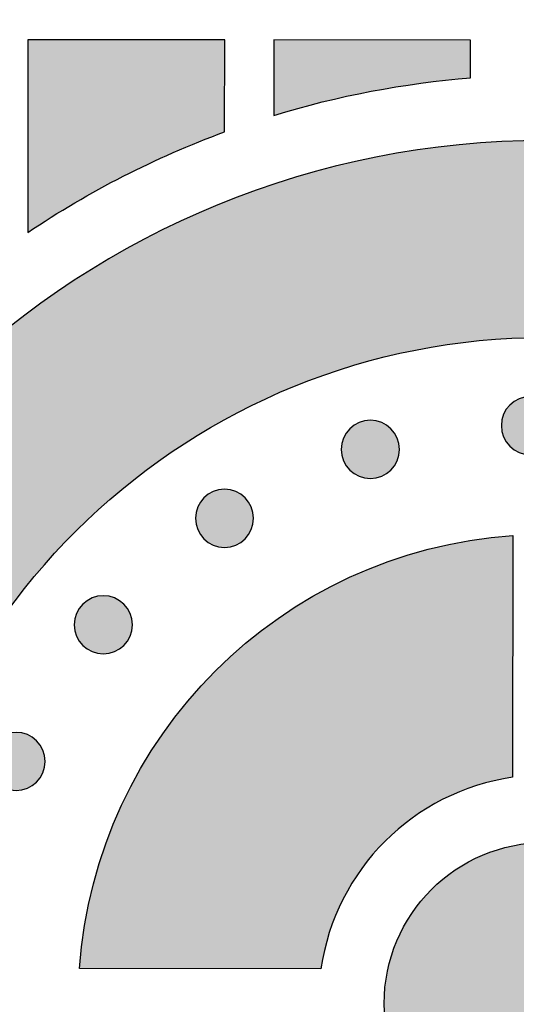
# Model space of a CAD drawing. Header units: millimetres. Extents: x -3873 to -97, y 912 to 4165.
# Tile 496 of 656: x -1369 to -1339, y 2908 to 2968. Entities that reach past the tile are written whole.
import ezdxf

# ---------------------------------------------------------------- set-up
doc = ezdxf.new("R2010")
doc.units = ezdxf.units.MM
doc.layers.add('pattern', color=7, linetype='Continuous', true_color=0x000000)

msp = doc.modelspace()

# ---------------------------------------------------------------- hatches: boundary and pattern name
at = {"layer": 'pattern'}
for points in [[(-1368.543, 2955.226), (-1367.129, 2956.145), (-1365.687, 2957.023), (-1364.218, 2957.858), (-1362.723, 2958.649), (-1361.206, 2959.395), (-1359.668, 2960.095), (-1358.111, 2960.748), (-1356.537, 2961.353), (-1356.532, 2966.957), (-1368.532, 2966.969)], [(-1353.536, 2962.362), (-1352.069, 2962.788), (-1350.588, 2963.175), (-1349.097, 2963.522), (-1347.597, 2963.829), (-1346.089, 2964.094), (-1344.574, 2964.319), (-1343.055, 2964.502), (-1341.534, 2964.644), (-1341.532, 2966.943), (-1353.532, 2966.955)], [(-1377.477, 2910.379), (-1377.423, 2911.253), (-1377.35, 2912.134), (-1377.257, 2913.019), (-1377.143, 2913.91), (-1377.009, 2914.805), (-1376.853, 2915.703), (-1376.676, 2916.604), (-1376.477, 2917.507), (-1376.256, 2918.412), (-1376.012, 2919.317), (-1375.746, 2920.222), (-1375.456, 2921.126), (-1375.144, 2922.028), (-1374.809, 2922.928), (-1374.45, 2923.825), (-1374.068, 2924.717), (-1373.663, 2925.603), (-1373.235, 2926.484), (-1372.783, 2927.358), (-1372.309, 2928.224), (-1371.812, 2929.081), (-1371.292, 2929.929), (-1370.749, 2930.766), (-1370.185, 2931.592), (-1369.599, 2932.406), (-1368.992, 2933.206), (-1368.363, 2933.993), (-1367.715, 2934.765), (-1367.046, 2935.521), (-1366.359, 2936.262), (-1365.652, 2936.985), (-1364.927, 2937.691), (-1364.185, 2938.378), (-1363.427, 2939.047), (-1362.652, 2939.696), (-1361.862, 2940.325), (-1361.058, 2940.933), (-1360.24, 2941.52), (-1359.409, 2942.085), (-1358.567, 2942.629), (-1357.713, 2943.15), (-1356.849, 2943.649), (-1355.976, 2944.124), (-1355.094, 2944.577), (-1354.205, 2945.006), (-1353.309, 2945.412), (-1352.408, 2945.795), (-1351.501, 2946.154), (-1350.591, 2946.49), (-1349.677, 2946.802), (-1348.761, 2947.091), (-1347.844, 2947.356), (-1346.926, 2947.599), (-1346.009, 2947.818), (-1345.092, 2948.015), (-1344.178, 2948.19), (-1343.265, 2948.342), (-1342.356, 2948.473), (-1341.451, 2948.582), (-1340.551, 2948.671), (-1339.656, 2948.739), (-1338.766, 2948.786), (-1337.884, 2948.814), (-1337.008, 2948.823), (-1336.132, 2948.812), (-1335.249, 2948.783), (-1334.36, 2948.733), (-1333.465, 2948.664), (-1332.565, 2948.574), (-1331.66, 2948.463), (-1330.751, 2948.33), (-1329.839, 2948.176), (-1328.925, 2948), (-1328.009, 2947.801), (-1327.092, 2947.58), (-1326.174, 2947.335), (-1325.258, 2947.068), (-1324.342, 2946.778), (-1323.429, 2946.464), (-1322.52, 2946.126), (-1321.614, 2945.766), (-1320.713, 2945.381), (-1319.818, 2944.974), (-1318.93, 2944.543), (-1318.049, 2944.088), (-1317.177, 2943.611), (-1316.314, 2943.111), (-1315.461, 2942.588), (-1314.619, 2942.043), (-1313.79, 2941.475), (-1312.973, 2940.887), (-1312.17, 2940.277), (-1311.381, 2939.647), (-1310.608, 2938.997), (-1309.85, 2938.327), (-1309.109, 2937.638), (-1308.386, 2936.931), (-1307.681, 2936.206), (-1306.995, 2935.464), (-1306.328, 2934.706), (-1305.68, 2933.933), (-1305.054, 2933.145), (-1304.448, 2932.343), (-1303.863, 2931.529), (-1303.301, 2930.702), (-1302.76, 2929.864), (-1302.242, 2929.015), (-1301.746, 2928.157), (-1301.273, 2927.29), (-1300.823, 2926.415), (-1300.397, 2925.534), (-1299.993, 2924.646), (-1299.613, 2923.753), (-1299.256, 2922.856), (-1298.923, 2921.956), (-1298.612, 2921.053), (-1298.325, 2920.148), (-1298.06, 2919.243), (-1297.818, 2918.337), (-1297.598, 2917.432), (-1297.401, 2916.528), (-1297.226, 2915.627), (-1297.072, 2914.728), (-1296.939, 2913.833), (-1296.827, 2912.943), (-1296.735, 2912.057), (-1296.664, 2911.177), (-1296.612, 2910.302), (-1284.601, 2910.291), (-1284.656, 2911.432), (-1284.736, 2912.581), (-1284.843, 2913.738), (-1284.976, 2914.901), (-1285.137, 2916.071), (-1285.325, 2917.245), (-1285.542, 2918.424), (-1285.788, 2919.606), (-1286.062, 2920.79), (-1286.367, 2921.976), (-1286.701, 2923.161), (-1287.065, 2924.346), (-1287.459, 2925.529), (-1287.884, 2926.709), (-1288.339, 2927.885), (-1288.825, 2929.055), (-1289.342, 2930.219), (-1289.89, 2931.376), (-1290.468, 2932.523), (-1291.076, 2933.661), (-1291.715, 2934.787), (-1292.384, 2935.902), (-1293.082, 2937.002), (-1293.809, 2938.088), (-1294.566, 2939.159), (-1295.35, 2940.212), (-1296.162, 2941.247), (-1297.001, 2942.263), (-1297.867, 2943.26), (-1298.758, 2944.234), (-1299.674, 2945.187), (-1300.614, 2946.117), (-1301.577, 2947.023), (-1302.562, 2947.903), (-1303.569, 2948.759), (-1304.596, 2949.588), (-1305.642, 2950.389), (-1306.706, 2951.164), (-1307.787, 2951.909), (-1308.884, 2952.626), (-1309.995, 2953.314), (-1311.121, 2953.972), (-1312.258, 2954.6), (-1313.407, 2955.197), (-1314.566, 2955.764), (-1315.734, 2956.3), (-1316.909, 2956.806), (-1318.091, 2957.28), (-1319.278, 2957.723), (-1320.47, 2958.136), (-1321.664, 2958.518), (-1322.861, 2958.869), (-1324.058, 2959.19), (-1325.255, 2959.481), (-1326.451, 2959.742), (-1327.644, 2959.974), (-1328.834, 2960.176), (-1330.02, 2960.35), (-1331.201, 2960.496), (-1332.375, 2960.614), (-1333.543, 2960.706), (-1334.703, 2960.77), (-1335.854, 2960.809), (-1336.996, 2960.823), (-1338.139, 2960.811), (-1339.29, 2960.775), (-1340.45, 2960.712), (-1341.618, 2960.623), (-1342.793, 2960.507), (-1343.974, 2960.364), (-1345.16, 2960.192), (-1346.35, 2959.991), (-1347.544, 2959.762), (-1348.74, 2959.503), (-1349.938, 2959.215), (-1351.136, 2958.896), (-1352.333, 2958.547), (-1353.528, 2958.168), (-1354.72, 2957.757), (-1355.908, 2957.316), (-1357.091, 2956.844), (-1358.268, 2956.341), (-1359.436, 2955.807), (-1360.596, 2955.242), (-1361.746, 2954.647), (-1362.885, 2954.021), (-1364.012, 2953.365), (-1365.125, 2952.68), (-1366.223, 2951.965), (-1367.305, 2951.221), (-1368.371, 2950.449), (-1369.418, 2949.649), (-1370.447, 2948.823), (-1371.455, 2947.969), (-1372.442, 2947.09), (-1373.407, 2946.186), (-1374.348, 2945.258), (-1375.266, 2944.307), (-1376.159, 2943.334), (-1377.027, 2942.34), (-1377.868, 2941.325), (-1378.682, 2940.291), (-1379.468, 2939.239), (-1380.227, 2938.171), (-1380.956, 2937.086), (-1381.656, 2935.987), (-1382.327, 2934.874), (-1382.968, 2933.749), (-1383.579, 2932.612), (-1384.159, 2931.466), (-1384.709, 2930.31), (-1385.228, 2929.147), (-1385.716, 2927.978), (-1386.174, 2926.803), (-1386.601, 2925.624), (-1386.998, 2924.442), (-1387.364, 2923.257), (-1387.7, 2922.072), (-1388.007, 2920.888), (-1388.283, 2919.704), (-1388.531, 2918.522), (-1388.75, 2917.344), (-1388.941, 2916.17), (-1389.104, 2915.001), (-1389.24, 2913.837), (-1389.349, 2912.681), (-1389.431, 2911.532), (-1389.488, 2910.391)], [(-1339.138, 2944.709), (-1339.11, 2944.737), (-1339.081, 2944.764), (-1339.051, 2944.791), (-1339.02, 2944.817), (-1338.988, 2944.843), (-1338.956, 2944.868), (-1338.923, 2944.892), (-1338.888, 2944.916), (-1338.853, 2944.94), (-1338.818, 2944.963), (-1338.781, 2944.985), (-1338.744, 2945.006), (-1338.706, 2945.026), (-1338.667, 2945.046), (-1338.628, 2945.065), (-1338.588, 2945.083), (-1338.547, 2945.1), (-1338.505, 2945.116), (-1338.464, 2945.131), (-1338.421, 2945.145), (-1338.378, 2945.158), (-1338.335, 2945.17), (-1338.291, 2945.181), (-1338.246, 2945.191), (-1338.202, 2945.199), (-1338.157, 2945.207), (-1338.111, 2945.213), (-1338.066, 2945.219), (-1338.02, 2945.223), (-1337.975, 2945.226), (-1337.929, 2945.227), (-1337.883, 2945.228), (-1337.837, 2945.227), (-1337.791, 2945.225), (-1337.745, 2945.222), (-1337.7, 2945.218), (-1337.654, 2945.213), (-1337.609, 2945.206), (-1337.564, 2945.199), (-1337.519, 2945.19), (-1337.475, 2945.18), (-1337.431, 2945.169), (-1337.388, 2945.157), (-1337.345, 2945.144), (-1337.302, 2945.13), (-1337.26, 2945.114), (-1337.219, 2945.098), (-1337.178, 2945.081), (-1337.138, 2945.063), (-1337.099, 2945.044), (-1337.06, 2945.025), (-1337.022, 2945.004), (-1336.985, 2944.983), (-1336.948, 2944.961), (-1336.913, 2944.938), (-1336.878, 2944.915), (-1336.844, 2944.89), (-1336.81, 2944.866), (-1336.778, 2944.841), (-1336.746, 2944.815), (-1336.716, 2944.788), (-1336.686, 2944.762), (-1336.657, 2944.735), (-1336.629, 2944.707), (-1336.601, 2944.679), (-1336.574, 2944.65), (-1336.547, 2944.62), (-1336.521, 2944.589), (-1336.495, 2944.557), (-1336.47, 2944.525), (-1336.446, 2944.492), (-1336.422, 2944.458), (-1336.398, 2944.423), (-1336.375, 2944.387), (-1336.353, 2944.35), (-1336.332, 2944.313), (-1336.312, 2944.275), (-1336.292, 2944.236), (-1336.273, 2944.197), (-1336.255, 2944.157), (-1336.238, 2944.116), (-1336.222, 2944.075), (-1336.207, 2944.033), (-1336.193, 2943.99), (-1336.18, 2943.947), (-1336.168, 2943.904), (-1336.157, 2943.86), (-1336.147, 2943.815), (-1336.139, 2943.771), (-1336.131, 2943.726), (-1336.125, 2943.681), (-1336.119, 2943.635), (-1336.115, 2943.589), (-1336.112, 2943.544), (-1336.111, 2943.498), (-1336.11, 2943.452), (-1336.111, 2943.406), (-1336.113, 2943.36), (-1336.116, 2943.314), (-1336.12, 2943.269), (-1336.125, 2943.223), (-1336.132, 2943.178), (-1336.139, 2943.133), (-1336.148, 2943.088), (-1336.158, 2943.044), (-1336.169, 2943), (-1336.181, 2942.957), (-1336.194, 2942.914), (-1336.208, 2942.871), (-1336.224, 2942.829), (-1336.24, 2942.788), (-1336.257, 2942.747), (-1336.275, 2942.707), (-1336.294, 2942.668), (-1336.313, 2942.629), (-1336.334, 2942.591), (-1336.355, 2942.554), (-1336.377, 2942.517), (-1336.4, 2942.482), (-1336.423, 2942.447), (-1336.448, 2942.413), (-1336.472, 2942.379), (-1336.497, 2942.347), (-1336.523, 2942.315), (-1336.55, 2942.285), (-1336.576, 2942.255), (-1336.603, 2942.226), (-1336.631, 2942.198), (-1336.659, 2942.17), (-1336.688, 2942.143), (-1336.718, 2942.116), (-1336.749, 2942.09), (-1336.781, 2942.064), (-1336.813, 2942.039), (-1336.846, 2942.015), (-1336.88, 2941.991), (-1336.915, 2941.967), (-1336.951, 2941.945), (-1336.988, 2941.923), (-1337.025, 2941.901), (-1337.063, 2941.881), (-1337.102, 2941.861), (-1337.141, 2941.842), (-1337.181, 2941.825), (-1337.222, 2941.808), (-1337.263, 2941.791), (-1337.305, 2941.776), (-1337.348, 2941.762), (-1337.391, 2941.749), (-1337.434, 2941.737), (-1337.478, 2941.726), (-1337.523, 2941.717), (-1337.567, 2941.708), (-1337.612, 2941.7), (-1337.657, 2941.694), (-1337.703, 2941.689), (-1337.749, 2941.684), (-1337.794, 2941.682), (-1337.84, 2941.68), (-1337.886, 2941.679), (-1337.932, 2941.68), (-1337.978, 2941.682), (-1338.024, 2941.685), (-1338.069, 2941.689), (-1338.115, 2941.694), (-1338.16, 2941.701), (-1338.205, 2941.708), (-1338.25, 2941.717), (-1338.294, 2941.727), (-1338.338, 2941.738), (-1338.381, 2941.75), (-1338.424, 2941.763), (-1338.467, 2941.778), (-1338.509, 2941.793), (-1338.55, 2941.809), (-1338.591, 2941.826), (-1338.631, 2941.844), (-1338.67, 2941.863), (-1338.709, 2941.882), (-1338.747, 2941.903), (-1338.784, 2941.924), (-1338.821, 2941.946), (-1338.856, 2941.969), (-1338.891, 2941.993), (-1338.925, 2942.017), (-1338.959, 2942.041), (-1338.991, 2942.067), (-1339.023, 2942.092), (-1339.053, 2942.119), (-1339.083, 2942.145), (-1339.112, 2942.173), (-1339.14, 2942.2), (-1339.168, 2942.228), (-1339.195, 2942.257), (-1339.222, 2942.287), (-1339.248, 2942.318), (-1339.274, 2942.35), (-1339.299, 2942.382), (-1339.323, 2942.415), (-1339.347, 2942.45), (-1339.371, 2942.485), (-1339.393, 2942.52), (-1339.415, 2942.557), (-1339.437, 2942.594), (-1339.457, 2942.632), (-1339.477, 2942.671), (-1339.496, 2942.71), (-1339.513, 2942.75), (-1339.53, 2942.791), (-1339.546, 2942.833), (-1339.562, 2942.874), (-1339.576, 2942.917), (-1339.589, 2942.96), (-1339.601, 2943.003), (-1339.612, 2943.047), (-1339.621, 2943.092), (-1339.63, 2943.136), (-1339.638, 2943.181), (-1339.644, 2943.227), (-1339.649, 2943.272), (-1339.654, 2943.318), (-1339.656, 2943.363), (-1339.658, 2943.409), (-1339.659, 2943.455), (-1339.658, 2943.501), (-1339.656, 2943.547), (-1339.653, 2943.593), (-1339.649, 2943.638), (-1339.644, 2943.684), (-1339.637, 2943.729), (-1339.63, 2943.774), (-1339.621, 2943.819), (-1339.611, 2943.863), (-1339.6, 2943.907), (-1339.588, 2943.95), (-1339.575, 2943.993), (-1339.56, 2944.036), (-1339.545, 2944.078), (-1339.529, 2944.119), (-1339.512, 2944.16), (-1339.494, 2944.2), (-1339.475, 2944.239), (-1339.456, 2944.278), (-1339.435, 2944.316), (-1339.414, 2944.353), (-1339.392, 2944.39), (-1339.369, 2944.425), (-1339.345, 2944.46), (-1339.321, 2944.494), (-1339.297, 2944.528), (-1339.271, 2944.56), (-1339.246, 2944.592), (-1339.219, 2944.622), (-1339.193, 2944.652), (-1339.165, 2944.681)], [(-1348.901, 2943.258), (-1348.873, 2943.285), (-1348.844, 2943.312), (-1348.814, 2943.339), (-1348.783, 2943.365), (-1348.752, 2943.391), (-1348.719, 2943.416), (-1348.686, 2943.441), (-1348.652, 2943.465), (-1348.617, 2943.488), (-1348.581, 2943.511), (-1348.545, 2943.533), (-1348.507, 2943.554), (-1348.469, 2943.575), (-1348.431, 2943.594), (-1348.391, 2943.613), (-1348.351, 2943.631), (-1348.31, 2943.648), (-1348.269, 2943.664), (-1348.227, 2943.679), (-1348.184, 2943.693), (-1348.141, 2943.706), (-1348.098, 2943.718), (-1348.054, 2943.729), (-1348.01, 2943.739), (-1347.965, 2943.748), (-1347.92, 2943.755), (-1347.875, 2943.762), (-1347.829, 2943.767), (-1347.784, 2943.771), (-1347.738, 2943.774), (-1347.692, 2943.776), (-1347.646, 2943.776), (-1347.6, 2943.776), (-1347.554, 2943.774), (-1347.509, 2943.771), (-1347.463, 2943.767), (-1347.417, 2943.761), (-1347.372, 2943.755), (-1347.327, 2943.747), (-1347.283, 2943.738), (-1347.238, 2943.728), (-1347.194, 2943.717), (-1347.151, 2943.705), (-1347.108, 2943.692), (-1347.066, 2943.678), (-1347.024, 2943.663), (-1346.982, 2943.647), (-1346.942, 2943.63), (-1346.902, 2943.612), (-1346.862, 2943.593), (-1346.823, 2943.573), (-1346.785, 2943.553), (-1346.748, 2943.531), (-1346.712, 2943.509), (-1346.676, 2943.486), (-1346.641, 2943.463), (-1346.607, 2943.439), (-1346.574, 2943.414), (-1346.541, 2943.389), (-1346.51, 2943.363), (-1346.479, 2943.337), (-1346.449, 2943.31), (-1346.42, 2943.283), (-1346.392, 2943.255), (-1346.365, 2943.227), (-1346.337, 2943.198), (-1346.311, 2943.168), (-1346.285, 2943.137), (-1346.259, 2943.106), (-1346.234, 2943.073), (-1346.209, 2943.04), (-1346.185, 2943.006), (-1346.162, 2942.971), (-1346.139, 2942.935), (-1346.117, 2942.899), (-1346.096, 2942.861), (-1346.075, 2942.823), (-1346.056, 2942.785), (-1346.037, 2942.745), (-1346.019, 2942.705), (-1346.002, 2942.664), (-1345.986, 2942.623), (-1345.971, 2942.581), (-1345.957, 2942.539), (-1345.944, 2942.496), (-1345.932, 2942.452), (-1345.921, 2942.408), (-1345.911, 2942.364), (-1345.902, 2942.319), (-1345.895, 2942.274), (-1345.888, 2942.229), (-1345.883, 2942.184), (-1345.879, 2942.138), (-1345.876, 2942.092), (-1345.874, 2942.046), (-1345.874, 2942), (-1345.874, 2941.954), (-1345.876, 2941.908), (-1345.879, 2941.863), (-1345.883, 2941.817), (-1345.889, 2941.772), (-1345.895, 2941.726), (-1345.903, 2941.681), (-1345.912, 2941.637), (-1345.921, 2941.592), (-1345.932, 2941.549), (-1345.945, 2941.505), (-1345.958, 2941.462), (-1345.972, 2941.42), (-1345.987, 2941.378), (-1346.003, 2941.336), (-1346.02, 2941.296), (-1346.038, 2941.256), (-1346.057, 2941.216), (-1346.077, 2941.177), (-1346.097, 2941.14), (-1346.119, 2941.102), (-1346.141, 2941.066), (-1346.163, 2941.03), (-1346.187, 2940.995), (-1346.211, 2940.961), (-1346.236, 2940.928), (-1346.261, 2940.895), (-1346.287, 2940.864), (-1346.313, 2940.833), (-1346.34, 2940.803), (-1346.367, 2940.774), (-1346.394, 2940.746), (-1346.423, 2940.719), (-1346.452, 2940.692), (-1346.482, 2940.665), (-1346.512, 2940.639), (-1346.544, 2940.613), (-1346.576, 2940.588), (-1346.61, 2940.563), (-1346.644, 2940.539), (-1346.679, 2940.516), (-1346.715, 2940.493), (-1346.751, 2940.471), (-1346.788, 2940.45), (-1346.826, 2940.429), (-1346.865, 2940.41), (-1346.905, 2940.391), (-1346.945, 2940.373), (-1346.985, 2940.356), (-1347.027, 2940.34), (-1347.069, 2940.325), (-1347.111, 2940.311), (-1347.154, 2940.298), (-1347.198, 2940.286), (-1347.242, 2940.275), (-1347.286, 2940.265), (-1347.331, 2940.256), (-1347.376, 2940.249), (-1347.421, 2940.242), (-1347.466, 2940.237), (-1347.512, 2940.233), (-1347.558, 2940.23), (-1347.604, 2940.228), (-1347.65, 2940.228), (-1347.696, 2940.228), (-1347.741, 2940.23), (-1347.787, 2940.233), (-1347.833, 2940.237), (-1347.878, 2940.243), (-1347.924, 2940.249), (-1347.968, 2940.257), (-1348.013, 2940.266), (-1348.057, 2940.276), (-1348.101, 2940.287), (-1348.145, 2940.299), (-1348.188, 2940.312), (-1348.23, 2940.326), (-1348.272, 2940.341), (-1348.313, 2940.357), (-1348.354, 2940.374), (-1348.394, 2940.392), (-1348.434, 2940.411), (-1348.472, 2940.431), (-1348.51, 2940.451), (-1348.548, 2940.473), (-1348.584, 2940.495), (-1348.62, 2940.517), (-1348.655, 2940.541), (-1348.689, 2940.565), (-1348.722, 2940.59), (-1348.754, 2940.615), (-1348.786, 2940.641), (-1348.817, 2940.667), (-1348.847, 2940.694), (-1348.876, 2940.721), (-1348.904, 2940.749), (-1348.931, 2940.777), (-1348.958, 2940.806), (-1348.985, 2940.836), (-1349.011, 2940.866), (-1349.037, 2940.898), (-1349.062, 2940.931), (-1349.087, 2940.964), (-1349.111, 2940.998), (-1349.134, 2941.033), (-1349.157, 2941.069), (-1349.179, 2941.105), (-1349.2, 2941.142), (-1349.221, 2941.18), (-1349.24, 2941.219), (-1349.259, 2941.259), (-1349.277, 2941.299), (-1349.294, 2941.34), (-1349.31, 2941.381), (-1349.325, 2941.423), (-1349.339, 2941.465), (-1349.352, 2941.508), (-1349.364, 2941.552), (-1349.375, 2941.596), (-1349.385, 2941.64), (-1349.394, 2941.685), (-1349.401, 2941.73), (-1349.408, 2941.775), (-1349.413, 2941.82), (-1349.417, 2941.866), (-1349.42, 2941.912), (-1349.422, 2941.958), (-1349.422, 2942.004), (-1349.422, 2942.05), (-1349.42, 2942.095), (-1349.417, 2942.141), (-1349.413, 2942.187), (-1349.407, 2942.232), (-1349.401, 2942.278), (-1349.393, 2942.323), (-1349.384, 2942.367), (-1349.374, 2942.411), (-1349.363, 2942.455), (-1349.351, 2942.499), (-1349.338, 2942.542), (-1349.324, 2942.584), (-1349.309, 2942.626), (-1349.293, 2942.667), (-1349.276, 2942.708), (-1349.258, 2942.748), (-1349.239, 2942.788), (-1349.219, 2942.826), (-1349.198, 2942.864), (-1349.177, 2942.902), (-1349.155, 2942.938), (-1349.132, 2942.974), (-1349.109, 2943.009), (-1349.085, 2943.043), (-1349.06, 2943.076), (-1349.035, 2943.108), (-1349.009, 2943.14), (-1348.983, 2943.171), (-1348.956, 2943.201), (-1348.929, 2943.23)], [(-1357.8, 2939.06), (-1357.772, 2939.088), (-1357.743, 2939.115), (-1357.713, 2939.142), (-1357.682, 2939.168), (-1357.65, 2939.194), (-1357.618, 2939.219), (-1357.584, 2939.244), (-1357.55, 2939.268), (-1357.515, 2939.291), (-1357.48, 2939.314), (-1357.443, 2939.336), (-1357.406, 2939.357), (-1357.368, 2939.377), (-1357.329, 2939.397), (-1357.29, 2939.416), (-1357.249, 2939.434), (-1357.209, 2939.451), (-1357.167, 2939.467), (-1357.125, 2939.482), (-1357.083, 2939.496), (-1357.04, 2939.509), (-1356.996, 2939.521), (-1356.953, 2939.532), (-1356.908, 2939.542), (-1356.864, 2939.55), (-1356.819, 2939.558), (-1356.773, 2939.564), (-1356.728, 2939.57), (-1356.682, 2939.574), (-1356.636, 2939.577), (-1356.591, 2939.578), (-1356.545, 2939.579), (-1356.499, 2939.578), (-1356.453, 2939.576), (-1356.407, 2939.573), (-1356.361, 2939.569), (-1356.316, 2939.564), (-1356.271, 2939.557), (-1356.226, 2939.55), (-1356.181, 2939.541), (-1356.137, 2939.531), (-1356.093, 2939.52), (-1356.049, 2939.508), (-1356.006, 2939.495), (-1355.964, 2939.481), (-1355.922, 2939.466), (-1355.881, 2939.449), (-1355.84, 2939.432), (-1355.8, 2939.414), (-1355.761, 2939.395), (-1355.722, 2939.376), (-1355.684, 2939.355), (-1355.647, 2939.334), (-1355.61, 2939.312), (-1355.574, 2939.289), (-1355.54, 2939.266), (-1355.505, 2939.242), (-1355.472, 2939.217), (-1355.44, 2939.192), (-1355.408, 2939.166), (-1355.377, 2939.14), (-1355.348, 2939.113), (-1355.319, 2939.086), (-1355.291, 2939.058), (-1355.263, 2939.03), (-1355.236, 2939.001), (-1355.209, 2938.971), (-1355.183, 2938.94), (-1355.157, 2938.909), (-1355.132, 2938.876), (-1355.107, 2938.843), (-1355.083, 2938.809), (-1355.06, 2938.774), (-1355.037, 2938.738), (-1355.015, 2938.701), (-1354.994, 2938.664), (-1354.974, 2938.626), (-1354.954, 2938.587), (-1354.935, 2938.548), (-1354.917, 2938.508), (-1354.9, 2938.467), (-1354.884, 2938.426), (-1354.869, 2938.384), (-1354.855, 2938.341), (-1354.842, 2938.298), (-1354.83, 2938.255), (-1354.819, 2938.211), (-1354.809, 2938.167), (-1354.801, 2938.122), (-1354.793, 2938.077), (-1354.787, 2938.032), (-1354.781, 2937.986), (-1354.777, 2937.941), (-1354.774, 2937.895), (-1354.773, 2937.849), (-1354.772, 2937.803), (-1354.773, 2937.757), (-1354.774, 2937.711), (-1354.777, 2937.665), (-1354.782, 2937.62), (-1354.787, 2937.574), (-1354.794, 2937.529), (-1354.801, 2937.484), (-1354.81, 2937.439), (-1354.82, 2937.395), (-1354.831, 2937.351), (-1354.843, 2937.308), (-1354.856, 2937.265), (-1354.87, 2937.222), (-1354.885, 2937.18), (-1354.902, 2937.139), (-1354.919, 2937.098), (-1354.937, 2937.058), (-1354.955, 2937.019), (-1354.975, 2936.98), (-1354.996, 2936.942), (-1355.017, 2936.905), (-1355.039, 2936.868), (-1355.062, 2936.833), (-1355.085, 2936.798), (-1355.109, 2936.764), (-1355.134, 2936.731), (-1355.159, 2936.698), (-1355.185, 2936.667), (-1355.211, 2936.636), (-1355.238, 2936.606), (-1355.265, 2936.577), (-1355.293, 2936.549), (-1355.321, 2936.521), (-1355.35, 2936.494), (-1355.38, 2936.467), (-1355.411, 2936.441), (-1355.442, 2936.416), (-1355.475, 2936.39), (-1355.508, 2936.366), (-1355.542, 2936.342), (-1355.577, 2936.318), (-1355.613, 2936.296), (-1355.65, 2936.274), (-1355.687, 2936.252), (-1355.725, 2936.232), (-1355.764, 2936.212), (-1355.803, 2936.194), (-1355.843, 2936.176), (-1355.884, 2936.159), (-1355.925, 2936.143), (-1355.967, 2936.127), (-1356.01, 2936.113), (-1356.053, 2936.1), (-1356.096, 2936.088), (-1356.14, 2936.077), (-1356.184, 2936.068), (-1356.229, 2936.059), (-1356.274, 2936.051), (-1356.319, 2936.045), (-1356.365, 2936.04), (-1356.41, 2936.036), (-1356.456, 2936.033), (-1356.502, 2936.031), (-1356.548, 2936.03), (-1356.594, 2936.031), (-1356.64, 2936.033), (-1356.686, 2936.036), (-1356.731, 2936.04), (-1356.777, 2936.045), (-1356.822, 2936.052), (-1356.867, 2936.06), (-1356.912, 2936.068), (-1356.956, 2936.078), (-1357, 2936.089), (-1357.043, 2936.101), (-1357.086, 2936.114), (-1357.129, 2936.129), (-1357.171, 2936.144), (-1357.212, 2936.16), (-1357.253, 2936.177), (-1357.293, 2936.195), (-1357.332, 2936.214), (-1357.371, 2936.234), (-1357.409, 2936.254), (-1357.446, 2936.275), (-1357.482, 2936.297), (-1357.518, 2936.32), (-1357.553, 2936.344), (-1357.587, 2936.368), (-1357.62, 2936.392), (-1357.653, 2936.418), (-1357.684, 2936.443), (-1357.715, 2936.47), (-1357.745, 2936.496), (-1357.774, 2936.524), (-1357.802, 2936.551), (-1357.83, 2936.579), (-1357.857, 2936.608), (-1357.883, 2936.638), (-1357.91, 2936.669), (-1357.935, 2936.701), (-1357.961, 2936.733), (-1357.985, 2936.767), (-1358.009, 2936.801), (-1358.033, 2936.836), (-1358.055, 2936.871), (-1358.077, 2936.908), (-1358.099, 2936.945), (-1358.119, 2936.983), (-1358.139, 2937.022), (-1358.157, 2937.061), (-1358.175, 2937.101), (-1358.192, 2937.142), (-1358.208, 2937.184), (-1358.223, 2937.226), (-1358.238, 2937.268), (-1358.251, 2937.311), (-1358.263, 2937.355), (-1358.273, 2937.398), (-1358.283, 2937.443), (-1358.292, 2937.487), (-1358.3, 2937.532), (-1358.306, 2937.578), (-1358.311, 2937.623), (-1358.315, 2937.669), (-1358.318, 2937.715), (-1358.32, 2937.76), (-1358.321, 2937.806), (-1358.32, 2937.852), (-1358.318, 2937.898), (-1358.315, 2937.944), (-1358.311, 2937.99), (-1358.306, 2938.035), (-1358.299, 2938.08), (-1358.291, 2938.125), (-1358.283, 2938.17), (-1358.273, 2938.214), (-1358.262, 2938.258), (-1358.25, 2938.301), (-1358.237, 2938.344), (-1358.222, 2938.387), (-1358.207, 2938.429), (-1358.191, 2938.47), (-1358.174, 2938.511), (-1358.156, 2938.551), (-1358.137, 2938.59), (-1358.117, 2938.629), (-1358.097, 2938.667), (-1358.076, 2938.704), (-1358.054, 2938.741), (-1358.031, 2938.777), (-1358.007, 2938.811), (-1357.983, 2938.845), (-1357.959, 2938.879), (-1357.933, 2938.911), (-1357.908, 2938.943), (-1357.881, 2938.973), (-1357.854, 2939.003), (-1357.827, 2939.032)], [(-1338.969, 2922.023), (-1339.225, 2921.983), (-1339.481, 2921.939), (-1339.738, 2921.889), (-1339.996, 2921.834), (-1340.254, 2921.774), (-1340.512, 2921.708), (-1340.77, 2921.637), (-1341.029, 2921.561), (-1341.286, 2921.479), (-1341.544, 2921.392), (-1341.8, 2921.299), (-1342.056, 2921.201), (-1342.311, 2921.098), (-1342.565, 2920.989), (-1342.818, 2920.874), (-1343.069, 2920.754), (-1343.318, 2920.629), (-1343.566, 2920.498), (-1343.812, 2920.362), (-1344.055, 2920.22), (-1344.297, 2920.073), (-1344.535, 2919.921), (-1344.771, 2919.763), (-1345.004, 2919.601), (-1345.235, 2919.433), (-1345.462, 2919.26), (-1345.685, 2919.083), (-1345.906, 2918.901), (-1346.122, 2918.714), (-1346.335, 2918.522), (-1346.544, 2918.327), (-1346.749, 2918.126), (-1346.949, 2917.922), (-1347.146, 2917.713), (-1347.338, 2917.501), (-1347.525, 2917.285), (-1347.707, 2917.065), (-1347.885, 2916.841), (-1348.058, 2916.615), (-1348.226, 2916.385), (-1348.389, 2916.152), (-1348.547, 2915.916), (-1348.7, 2915.678), (-1348.847, 2915.437), (-1348.99, 2915.194), (-1349.126, 2914.948), (-1349.258, 2914.701), (-1349.384, 2914.452), (-1349.504, 2914.201), (-1349.619, 2913.948), (-1349.729, 2913.695), (-1349.833, 2913.44), (-1349.931, 2913.184), (-1350.024, 2912.928), (-1350.112, 2912.67), (-1350.194, 2912.413), (-1350.271, 2912.155), (-1350.342, 2911.897), (-1350.408, 2911.639), (-1350.469, 2911.381), (-1350.525, 2911.123), (-1350.575, 2910.866), (-1350.62, 2910.609), (-1350.66, 2910.354), (-1365.391, 2910.368), (-1365.344, 2910.952), (-1365.284, 2911.539), (-1365.211, 2912.129), (-1365.125, 2912.721), (-1365.026, 2913.316), (-1364.913, 2913.913), (-1364.787, 2914.51), (-1364.648, 2915.109), (-1364.494, 2915.708), (-1364.327, 2916.307), (-1364.145, 2916.906), (-1363.949, 2917.504), (-1363.739, 2918.1), (-1363.515, 2918.695), (-1363.276, 2919.287), (-1363.023, 2919.876), (-1362.756, 2920.462), (-1362.474, 2921.044), (-1362.178, 2921.621), (-1361.868, 2922.194), (-1361.543, 2922.761), (-1361.205, 2923.322), (-1360.853, 2923.877), (-1360.488, 2924.425), (-1360.109, 2924.965), (-1359.716, 2925.497), (-1359.311, 2926.021), (-1358.894, 2926.537), (-1358.463, 2927.042), (-1358.021, 2927.539), (-1357.567, 2928.024), (-1357.102, 2928.5), (-1356.626, 2928.964), (-1356.139, 2929.417), (-1355.643, 2929.858), (-1355.136, 2930.287), (-1354.62, 2930.704), (-1354.095, 2931.108), (-1353.562, 2931.499), (-1353.021, 2931.877), (-1352.472, 2932.242), (-1351.917, 2932.593), (-1351.355, 2932.93), (-1350.787, 2933.253), (-1350.214, 2933.562), (-1349.636, 2933.857), (-1349.054, 2934.138), (-1348.468, 2934.404), (-1347.878, 2934.656), (-1347.285, 2934.894), (-1346.69, 2935.117), (-1346.094, 2935.326), (-1345.495, 2935.52), (-1344.896, 2935.701), (-1344.297, 2935.867), (-1343.697, 2936.02), (-1343.098, 2936.158), (-1342.5, 2936.283), (-1341.904, 2936.394), (-1341.309, 2936.492), (-1340.716, 2936.577), (-1340.126, 2936.649), (-1339.539, 2936.708), (-1338.955, 2936.754)], [(-1365.191, 2932.57), (-1365.162, 2932.598), (-1365.133, 2932.625), (-1365.103, 2932.652), (-1365.073, 2932.678), (-1365.041, 2932.704), (-1365.009, 2932.729), (-1364.975, 2932.753), (-1364.941, 2932.777), (-1364.906, 2932.801), (-1364.87, 2932.823), (-1364.834, 2932.845), (-1364.797, 2932.867), (-1364.759, 2932.887), (-1364.72, 2932.907), (-1364.68, 2932.926), (-1364.64, 2932.943), (-1364.6, 2932.96), (-1364.558, 2932.976), (-1364.516, 2932.992), (-1364.474, 2933.006), (-1364.431, 2933.019), (-1364.387, 2933.031), (-1364.343, 2933.042), (-1364.299, 2933.051), (-1364.254, 2933.06), (-1364.209, 2933.068), (-1364.164, 2933.074), (-1364.119, 2933.079), (-1364.073, 2933.084), (-1364.027, 2933.086), (-1363.981, 2933.088), (-1363.935, 2933.089), (-1363.89, 2933.088), (-1363.844, 2933.086), (-1363.798, 2933.083), (-1363.752, 2933.079), (-1363.707, 2933.074), (-1363.662, 2933.067), (-1363.617, 2933.06), (-1363.572, 2933.051), (-1363.528, 2933.041), (-1363.484, 2933.03), (-1363.44, 2933.018), (-1363.397, 2933.005), (-1363.355, 2932.99), (-1363.313, 2932.975), (-1363.272, 2932.959), (-1363.231, 2932.942), (-1363.191, 2932.924), (-1363.151, 2932.905), (-1363.113, 2932.886), (-1363.075, 2932.865), (-1363.037, 2932.844), (-1363.001, 2932.822), (-1362.965, 2932.799), (-1362.93, 2932.775), (-1362.896, 2932.751), (-1362.863, 2932.727), (-1362.831, 2932.701), (-1362.799, 2932.676), (-1362.768, 2932.649), (-1362.738, 2932.623), (-1362.709, 2932.595), (-1362.681, 2932.568), (-1362.654, 2932.54), (-1362.627, 2932.511), (-1362.6, 2932.481), (-1362.574, 2932.45), (-1362.548, 2932.418), (-1362.523, 2932.386), (-1362.498, 2932.353), (-1362.474, 2932.318), (-1362.451, 2932.283), (-1362.428, 2932.248), (-1362.406, 2932.211), (-1362.385, 2932.174), (-1362.364, 2932.136), (-1362.345, 2932.097), (-1362.326, 2932.058), (-1362.308, 2932.018), (-1362.291, 2931.977), (-1362.275, 2931.935), (-1362.26, 2931.894), (-1362.246, 2931.851), (-1362.233, 2931.808), (-1362.221, 2931.765), (-1362.21, 2931.721), (-1362.2, 2931.676), (-1362.191, 2931.632), (-1362.184, 2931.587), (-1362.177, 2931.541), (-1362.172, 2931.496), (-1362.168, 2931.45), (-1362.165, 2931.405), (-1362.163, 2931.359), (-1362.163, 2931.313), (-1362.164, 2931.267), (-1362.165, 2931.221), (-1362.168, 2931.175), (-1362.173, 2931.13), (-1362.178, 2931.084), (-1362.184, 2931.039), (-1362.192, 2930.994), (-1362.201, 2930.949), (-1362.211, 2930.905), (-1362.222, 2930.861), (-1362.234, 2930.818), (-1362.247, 2930.775), (-1362.261, 2930.732), (-1362.276, 2930.69), (-1362.292, 2930.649), (-1362.31, 2930.608), (-1362.327, 2930.568), (-1362.346, 2930.529), (-1362.366, 2930.49), (-1362.387, 2930.452), (-1362.408, 2930.415), (-1362.43, 2930.378), (-1362.453, 2930.343), (-1362.476, 2930.308), (-1362.5, 2930.274), (-1362.525, 2930.24), (-1362.55, 2930.208), (-1362.576, 2930.176), (-1362.602, 2930.146), (-1362.629, 2930.116), (-1362.656, 2930.087), (-1362.684, 2930.059), (-1362.712, 2930.031), (-1362.741, 2930.004), (-1362.771, 2929.977), (-1362.802, 2929.951), (-1362.833, 2929.925), (-1362.866, 2929.9), (-1362.899, 2929.876), (-1362.933, 2929.852), (-1362.968, 2929.828), (-1363.004, 2929.805), (-1363.04, 2929.783), (-1363.078, 2929.762), (-1363.116, 2929.742), (-1363.154, 2929.722), (-1363.194, 2929.703), (-1363.234, 2929.685), (-1363.275, 2929.668), (-1363.316, 2929.652), (-1363.358, 2929.637), (-1363.401, 2929.623), (-1363.444, 2929.61), (-1363.487, 2929.598), (-1363.531, 2929.587), (-1363.575, 2929.577), (-1363.62, 2929.569), (-1363.665, 2929.561), (-1363.71, 2929.555), (-1363.756, 2929.549), (-1363.801, 2929.545), (-1363.847, 2929.542), (-1363.893, 2929.541), (-1363.939, 2929.54), (-1363.985, 2929.541), (-1364.031, 2929.543), (-1364.076, 2929.546), (-1364.122, 2929.55), (-1364.168, 2929.555), (-1364.213, 2929.562), (-1364.258, 2929.569), (-1364.302, 2929.578), (-1364.347, 2929.588), (-1364.391, 2929.599), (-1364.434, 2929.611), (-1364.477, 2929.624), (-1364.519, 2929.638), (-1364.561, 2929.654), (-1364.603, 2929.67), (-1364.643, 2929.687), (-1364.684, 2929.705), (-1364.723, 2929.724), (-1364.762, 2929.743), (-1364.8, 2929.764), (-1364.837, 2929.785), (-1364.873, 2929.807), (-1364.909, 2929.83), (-1364.944, 2929.853), (-1364.978, 2929.878), (-1365.011, 2929.902), (-1365.044, 2929.927), (-1365.075, 2929.953), (-1365.106, 2929.98), (-1365.136, 2930.006), (-1365.165, 2930.033), (-1365.193, 2930.061), (-1365.221, 2930.089), (-1365.248, 2930.118), (-1365.274, 2930.148), (-1365.301, 2930.179), (-1365.326, 2930.211), (-1365.351, 2930.243), (-1365.376, 2930.276), (-1365.4, 2930.31), (-1365.423, 2930.345), (-1365.446, 2930.381), (-1365.468, 2930.418), (-1365.489, 2930.455), (-1365.51, 2930.493), (-1365.53, 2930.532), (-1365.548, 2930.571), (-1365.566, 2930.611), (-1365.583, 2930.652), (-1365.599, 2930.693), (-1365.614, 2930.735), (-1365.628, 2930.778), (-1365.641, 2930.821), (-1365.653, 2930.864), (-1365.664, 2930.908), (-1365.674, 2930.953), (-1365.683, 2930.997), (-1365.69, 2931.042), (-1365.697, 2931.087), (-1365.702, 2931.133), (-1365.706, 2931.179), (-1365.709, 2931.224), (-1365.711, 2931.27), (-1365.711, 2931.316), (-1365.711, 2931.362), (-1365.709, 2931.408), (-1365.706, 2931.454), (-1365.702, 2931.499), (-1365.696, 2931.545), (-1365.69, 2931.59), (-1365.682, 2931.635), (-1365.673, 2931.68), (-1365.664, 2931.724), (-1365.653, 2931.768), (-1365.64, 2931.811), (-1365.627, 2931.854), (-1365.613, 2931.897), (-1365.598, 2931.939), (-1365.582, 2931.98), (-1365.565, 2932.021), (-1365.547, 2932.061), (-1365.528, 2932.1), (-1365.508, 2932.139), (-1365.488, 2932.177), (-1365.466, 2932.214), (-1365.444, 2932.251), (-1365.422, 2932.286), (-1365.398, 2932.321), (-1365.374, 2932.355), (-1365.349, 2932.389), (-1365.324, 2932.421), (-1365.298, 2932.453), (-1365.272, 2932.483), (-1365.245, 2932.513), (-1365.218, 2932.542)], [(-1370.514, 2924.243), (-1370.486, 2924.27), (-1370.457, 2924.297), (-1370.427, 2924.324), (-1370.396, 2924.35), (-1370.364, 2924.376), (-1370.332, 2924.401), (-1370.298, 2924.426), (-1370.264, 2924.45), (-1370.229, 2924.473), (-1370.194, 2924.496), (-1370.157, 2924.518), (-1370.12, 2924.539), (-1370.082, 2924.56), (-1370.043, 2924.579), (-1370.004, 2924.598), (-1369.964, 2924.616), (-1369.923, 2924.633), (-1369.881, 2924.649), (-1369.839, 2924.664), (-1369.797, 2924.678), (-1369.754, 2924.691), (-1369.711, 2924.703), (-1369.667, 2924.714), (-1369.622, 2924.724), (-1369.578, 2924.733), (-1369.533, 2924.74), (-1369.487, 2924.747), (-1369.442, 2924.752), (-1369.396, 2924.756), (-1369.35, 2924.759), (-1369.305, 2924.761), (-1369.259, 2924.761), (-1369.213, 2924.761), (-1369.167, 2924.759), (-1369.121, 2924.756), (-1369.075, 2924.752), (-1369.03, 2924.746), (-1368.985, 2924.74), (-1368.94, 2924.732), (-1368.895, 2924.723), (-1368.851, 2924.713), (-1368.807, 2924.702), (-1368.764, 2924.69), (-1368.721, 2924.677), (-1368.678, 2924.663), (-1368.636, 2924.648), (-1368.595, 2924.632), (-1368.554, 2924.615), (-1368.514, 2924.597), (-1368.475, 2924.578), (-1368.436, 2924.558), (-1368.398, 2924.538), (-1368.361, 2924.516), (-1368.324, 2924.494), (-1368.289, 2924.471), (-1368.254, 2924.448), (-1368.22, 2924.424), (-1368.186, 2924.399), (-1368.154, 2924.374), (-1368.122, 2924.348), (-1368.092, 2924.322), (-1368.062, 2924.295), (-1368.033, 2924.268), (-1368.005, 2924.24), (-1367.977, 2924.212), (-1367.95, 2924.183), (-1367.923, 2924.153), (-1367.897, 2924.122), (-1367.871, 2924.091), (-1367.846, 2924.058), (-1367.821, 2924.025), (-1367.797, 2923.991), (-1367.774, 2923.956), (-1367.751, 2923.92), (-1367.729, 2923.884), (-1367.708, 2923.846), (-1367.688, 2923.808), (-1367.668, 2923.77), (-1367.649, 2923.73), (-1367.631, 2923.69), (-1367.614, 2923.649), (-1367.598, 2923.608), (-1367.583, 2923.566), (-1367.569, 2923.524), (-1367.556, 2923.481), (-1367.544, 2923.437), (-1367.533, 2923.393), (-1367.523, 2923.349), (-1367.515, 2923.304), (-1367.507, 2923.259), (-1367.501, 2923.214), (-1367.495, 2923.168), (-1367.491, 2923.123), (-1367.488, 2923.077), (-1367.487, 2923.031), (-1367.486, 2922.985), (-1367.487, 2922.939), (-1367.489, 2922.893), (-1367.492, 2922.848), (-1367.496, 2922.802), (-1367.501, 2922.757), (-1367.508, 2922.711), (-1367.515, 2922.666), (-1367.524, 2922.622), (-1367.534, 2922.577), (-1367.545, 2922.534), (-1367.557, 2922.49), (-1367.57, 2922.447), (-1367.584, 2922.405), (-1367.6, 2922.363), (-1367.616, 2922.321), (-1367.633, 2922.281), (-1367.651, 2922.241), (-1367.67, 2922.201), (-1367.689, 2922.162), (-1367.71, 2922.124), (-1367.731, 2922.087), (-1367.753, 2922.051), (-1367.776, 2922.015), (-1367.799, 2921.98), (-1367.823, 2921.946), (-1367.848, 2921.913), (-1367.873, 2921.88), (-1367.899, 2921.849), (-1367.925, 2921.818), (-1367.952, 2921.788), (-1367.979, 2921.759), (-1368.007, 2921.731), (-1368.035, 2921.704), (-1368.064, 2921.676), (-1368.094, 2921.65), (-1368.125, 2921.624), (-1368.156, 2921.598), (-1368.189, 2921.573), (-1368.222, 2921.548), (-1368.256, 2921.524), (-1368.291, 2921.501), (-1368.327, 2921.478), (-1368.364, 2921.456), (-1368.401, 2921.435), (-1368.439, 2921.414), (-1368.478, 2921.395), (-1368.517, 2921.376), (-1368.557, 2921.358), (-1368.598, 2921.341), (-1368.639, 2921.325), (-1368.681, 2921.31), (-1368.724, 2921.296), (-1368.767, 2921.283), (-1368.81, 2921.271), (-1368.854, 2921.26), (-1368.898, 2921.25), (-1368.943, 2921.241), (-1368.988, 2921.234), (-1369.033, 2921.227), (-1369.079, 2921.222), (-1369.124, 2921.218), (-1369.17, 2921.215), (-1369.216, 2921.213), (-1369.262, 2921.213), (-1369.308, 2921.213), (-1369.354, 2921.215), (-1369.4, 2921.218), (-1369.445, 2921.222), (-1369.491, 2921.228), (-1369.536, 2921.234), (-1369.581, 2921.242), (-1369.626, 2921.251), (-1369.67, 2921.261), (-1369.714, 2921.272), (-1369.757, 2921.284), (-1369.8, 2921.297), (-1369.843, 2921.311), (-1369.885, 2921.326), (-1369.926, 2921.342), (-1369.967, 2921.359), (-1370.007, 2921.377), (-1370.046, 2921.396), (-1370.085, 2921.416), (-1370.123, 2921.436), (-1370.16, 2921.458), (-1370.197, 2921.48), (-1370.232, 2921.502), (-1370.267, 2921.526), (-1370.301, 2921.55), (-1370.334, 2921.575), (-1370.367, 2921.6), (-1370.398, 2921.626), (-1370.429, 2921.652), (-1370.459, 2921.679), (-1370.488, 2921.706), (-1370.516, 2921.734), (-1370.544, 2921.762), (-1370.571, 2921.791), (-1370.598, 2921.821), (-1370.624, 2921.851), (-1370.649, 2921.883), (-1370.675, 2921.916), (-1370.699, 2921.949), (-1370.723, 2921.983), (-1370.747, 2922.018), (-1370.769, 2922.054), (-1370.791, 2922.09), (-1370.813, 2922.127), (-1370.833, 2922.165), (-1370.853, 2922.204), (-1370.871, 2922.244), (-1370.889, 2922.284), (-1370.906, 2922.325), (-1370.922, 2922.366), (-1370.938, 2922.408), (-1370.952, 2922.45), (-1370.965, 2922.493), (-1370.977, 2922.537), (-1370.988, 2922.581), (-1370.997, 2922.625), (-1371.006, 2922.67), (-1371.014, 2922.715), (-1371.02, 2922.76), (-1371.025, 2922.805), (-1371.029, 2922.851), (-1371.032, 2922.897), (-1371.034, 2922.943), (-1371.035, 2922.989), (-1371.034, 2923.035), (-1371.032, 2923.08), (-1371.029, 2923.126), (-1371.025, 2923.172), (-1371.02, 2923.217), (-1371.013, 2923.263), (-1371.005, 2923.308), (-1370.997, 2923.352), (-1370.987, 2923.396), (-1370.976, 2923.44), (-1370.964, 2923.484), (-1370.951, 2923.527), (-1370.936, 2923.569), (-1370.921, 2923.611), (-1370.905, 2923.652), (-1370.888, 2923.693), (-1370.87, 2923.733), (-1370.851, 2923.773), (-1370.831, 2923.811), (-1370.811, 2923.849), (-1370.79, 2923.887), (-1370.768, 2923.923), (-1370.745, 2923.959), (-1370.721, 2923.994), (-1370.697, 2924.028), (-1370.673, 2924.061), (-1370.647, 2924.093), (-1370.622, 2924.125), (-1370.595, 2924.156), (-1370.569, 2924.186), (-1370.541, 2924.215)], [(-1346.805, 2908.221), (-1346.803, 2908.003), (-1346.795, 2907.783), (-1346.783, 2907.561), (-1346.765, 2907.338), (-1346.742, 2907.113), (-1346.714, 2906.888), (-1346.68, 2906.661), (-1346.64, 2906.433), (-1346.595, 2906.205), (-1346.544, 2905.976), (-1346.487, 2905.747), (-1346.425, 2905.517), (-1346.356, 2905.288), (-1346.281, 2905.06), (-1346.201, 2904.832), (-1346.114, 2904.604), (-1346.021, 2904.378), (-1345.922, 2904.153), (-1345.817, 2903.93), (-1345.705, 2903.708), (-1345.588, 2903.489), (-1345.465, 2903.272), (-1345.336, 2903.057), (-1345.201, 2902.845), (-1345.06, 2902.636), (-1344.914, 2902.43), (-1344.762, 2902.227), (-1344.605, 2902.029), (-1344.442, 2901.834), (-1344.274, 2901.643), (-1344.102, 2901.456), (-1343.924, 2901.274), (-1343.742, 2901.097), (-1343.555, 2900.924), (-1343.364, 2900.757), (-1343.169, 2900.594), (-1342.97, 2900.437), (-1342.767, 2900.285), (-1342.561, 2900.139), (-1342.352, 2899.999), (-1342.14, 2899.864), (-1341.925, 2899.735), (-1341.708, 2899.612), (-1341.488, 2899.495), (-1341.267, 2899.384), (-1341.043, 2899.28), (-1340.818, 2899.181), (-1340.592, 2899.088), (-1340.365, 2899.001), (-1340.136, 2898.921), (-1339.908, 2898.846), (-1339.679, 2898.778), (-1339.449, 2898.715), (-1339.22, 2898.659), (-1338.991, 2898.608), (-1338.763, 2898.563), (-1338.535, 2898.524), (-1338.308, 2898.49), (-1338.082, 2898.462), (-1337.858, 2898.439), (-1337.634, 2898.422), (-1337.413, 2898.409), (-1337.193, 2898.402), (-1336.975, 2898.4), (-1336.757, 2898.402), (-1336.537, 2898.41), (-1336.315, 2898.422), (-1336.092, 2898.44), (-1335.867, 2898.463), (-1335.641, 2898.491), (-1335.415, 2898.525), (-1335.187, 2898.565), (-1334.958, 2898.61), (-1334.73, 2898.661), (-1334.5, 2898.718), (-1334.271, 2898.78), (-1334.042, 2898.849), (-1333.814, 2898.924), (-1333.585, 2899.005), (-1333.358, 2899.092), (-1333.132, 2899.184), (-1332.907, 2899.284), (-1332.684, 2899.389), (-1332.462, 2899.5), (-1332.243, 2899.617), (-1332.026, 2899.74), (-1331.811, 2899.869), (-1331.599, 2900.004), (-1331.39, 2900.145), (-1331.184, 2900.291), (-1330.981, 2900.443), (-1330.783, 2900.6), (-1330.588, 2900.763), (-1330.397, 2900.931), (-1330.21, 2901.104), (-1330.028, 2901.281), (-1329.851, 2901.463), (-1329.678, 2901.65), (-1329.511, 2901.841), (-1329.348, 2902.036), (-1329.191, 2902.235), (-1329.039, 2902.438), (-1328.893, 2902.644), (-1328.753, 2902.853), (-1328.618, 2903.065), (-1328.489, 2903.28), (-1328.366, 2903.497), (-1328.249, 2903.717), (-1328.138, 2903.939), (-1328.033, 2904.162), (-1327.935, 2904.387), (-1327.842, 2904.613), (-1327.755, 2904.841), (-1327.675, 2905.069), (-1327.6, 2905.298), (-1327.532, 2905.527), (-1327.469, 2905.756), (-1327.413, 2905.985), (-1327.362, 2906.214), (-1327.317, 2906.442), (-1327.278, 2906.67), (-1327.244, 2906.897), (-1327.216, 2907.123), (-1327.193, 2907.348), (-1327.176, 2907.571), (-1327.163, 2907.792), (-1327.156, 2908.012), (-1327.154, 2908.23), (-1327.156, 2908.449), (-1327.164, 2908.669), (-1327.176, 2908.89), (-1327.194, 2909.113), (-1327.217, 2909.338), (-1327.245, 2909.564), (-1327.279, 2909.791), (-1327.319, 2910.018), (-1327.364, 2910.247), (-1327.415, 2910.476), (-1327.472, 2910.705), (-1327.534, 2910.934), (-1327.603, 2911.163), (-1327.678, 2911.392), (-1327.759, 2911.62), (-1327.845, 2911.847), (-1327.938, 2912.073), (-1328.037, 2912.298), (-1328.143, 2912.521), (-1328.254, 2912.743), (-1328.371, 2912.962), (-1328.494, 2913.18), (-1328.623, 2913.394), (-1328.758, 2913.606), (-1328.899, 2913.815), (-1329.045, 2914.021), (-1329.197, 2914.224), (-1329.354, 2914.423), (-1329.517, 2914.617), (-1329.685, 2914.808), (-1329.858, 2914.995), (-1330.035, 2915.177), (-1330.217, 2915.354), (-1330.404, 2915.527), (-1330.595, 2915.695), (-1330.79, 2915.857), (-1330.989, 2916.014), (-1331.192, 2916.166), (-1331.398, 2916.312), (-1331.607, 2916.452), (-1331.819, 2916.587), (-1332.034, 2916.716), (-1332.251, 2916.839), (-1332.471, 2916.956), (-1332.693, 2917.067), (-1332.916, 2917.172), (-1333.141, 2917.271), (-1333.367, 2917.363), (-1333.595, 2917.45), (-1333.823, 2917.53), (-1334.051, 2917.605), (-1334.281, 2917.673), (-1334.51, 2917.736), (-1334.739, 2917.793), (-1334.968, 2917.843), (-1335.196, 2917.888), (-1335.424, 2917.927), (-1335.651, 2917.961), (-1335.877, 2917.989), (-1336.102, 2918.012), (-1336.325, 2918.03), (-1336.546, 2918.042), (-1336.766, 2918.049), (-1336.984, 2918.051), (-1337.203, 2918.049), (-1337.422, 2918.041), (-1337.644, 2918.029), (-1337.867, 2918.011), (-1338.092, 2917.988), (-1338.318, 2917.96), (-1338.545, 2917.926), (-1338.772, 2917.886), (-1339.001, 2917.841), (-1339.23, 2917.79), (-1339.459, 2917.733), (-1339.688, 2917.671), (-1339.917, 2917.602), (-1340.146, 2917.527), (-1340.374, 2917.447), (-1340.601, 2917.36), (-1340.827, 2917.267), (-1341.052, 2917.168), (-1341.275, 2917.063), (-1341.497, 2916.951), (-1341.716, 2916.834), (-1341.934, 2916.711), (-1342.148, 2916.582), (-1342.36, 2916.447), (-1342.569, 2916.306), (-1342.775, 2916.16), (-1342.978, 2916.008), (-1343.176, 2915.851), (-1343.371, 2915.688), (-1343.562, 2915.52), (-1343.749, 2915.348), (-1343.931, 2915.17), (-1344.108, 2914.988), (-1344.281, 2914.801), (-1344.448, 2914.61), (-1344.611, 2914.415), (-1344.768, 2914.216), (-1344.92, 2914.014), (-1345.066, 2913.808), (-1345.206, 2913.598), (-1345.341, 2913.386), (-1345.47, 2913.171), (-1345.593, 2912.954), (-1345.71, 2912.734), (-1345.821, 2912.513), (-1345.926, 2912.289), (-1346.025, 2912.064), (-1346.117, 2911.838), (-1346.204, 2911.611), (-1346.284, 2911.382), (-1346.359, 2911.154), (-1346.427, 2910.925), (-1346.49, 2910.695), (-1346.546, 2910.466), (-1346.597, 2910.237), (-1346.642, 2910.009), (-1346.681, 2909.781), (-1346.715, 2909.554), (-1346.743, 2909.328), (-1346.766, 2909.104), (-1346.783, 2908.88), (-1346.796, 2908.659), (-1346.803, 2908.439)]]:
    msp.add_hatch(color=256, dxfattribs=at).paths.add_polyline_path(points, flags=0)

# ---------------------------------------------------------------- linework, layer by layer
for p, q in [((-1338.955, 2936.754), (-1338.969, 2922.023)), ((-1350.66, 2910.354), (-1365.391, 2910.368))]:
    msp.add_line(p, q, dxfattribs=at)
for points in [[(-1356.537, 2961.353), (-1356.532, 2966.957), (-1368.532, 2966.969), (-1368.543, 2955.226)], [(-1341.534, 2964.644), (-1341.532, 2966.943), (-1353.532, 2966.955), (-1353.536, 2962.362)]]:
    msp.add_lwpolyline(points, dxfattribs=at)
at = {"layer": 'pattern', "extrusion": (0, 0, -1)}
for centre in [(1337.884, 2943.454), (1347.648, 2942.002), (1356.546, 2937.805), (1363.937, 2931.314), (1369.26, 2922.987)]:
    msp.add_circle(centre, 1.774, dxfattribs=at)
at = {"layer": 'pattern'}
msp.add_circle((-1336.98, 2908.226), 9.826, dxfattribs=at)
at = {"layer": 'pattern', "extrusion": (0, 0, -1)}
for centre, radius, start, end in [((1654.828, 2908.888), 387.7, 139.331, 179.79511), ((1337.046, 2908.341), 56.482, 73.0256, 85.44311), ((1337.046, 2908.341), 56.482, 56.1076, 69.81332), ((1337.046, 2908.341), 40.482, 2.88644, 177.22277), ((1336.982, 2908.341), 28.482, 4.08122, 86.02799)]:
    msp.add_arc(centre, radius, start, end, dxfattribs=at)
at = {"layer": 'pattern'}
for centre, radius, start, end in [((-1654.828, 2908.888), 375.7, 0.21317, 35.79373), ((-1337.046, 2908.341), 52.482, 2.12937, 177.76142), ((-1336.982, 2908.341), 13.826, 98.26285, 171.62795)]:
    msp.add_arc(centre, radius, start, end, dxfattribs=at)

doc.saveas('drawing.dxf')
